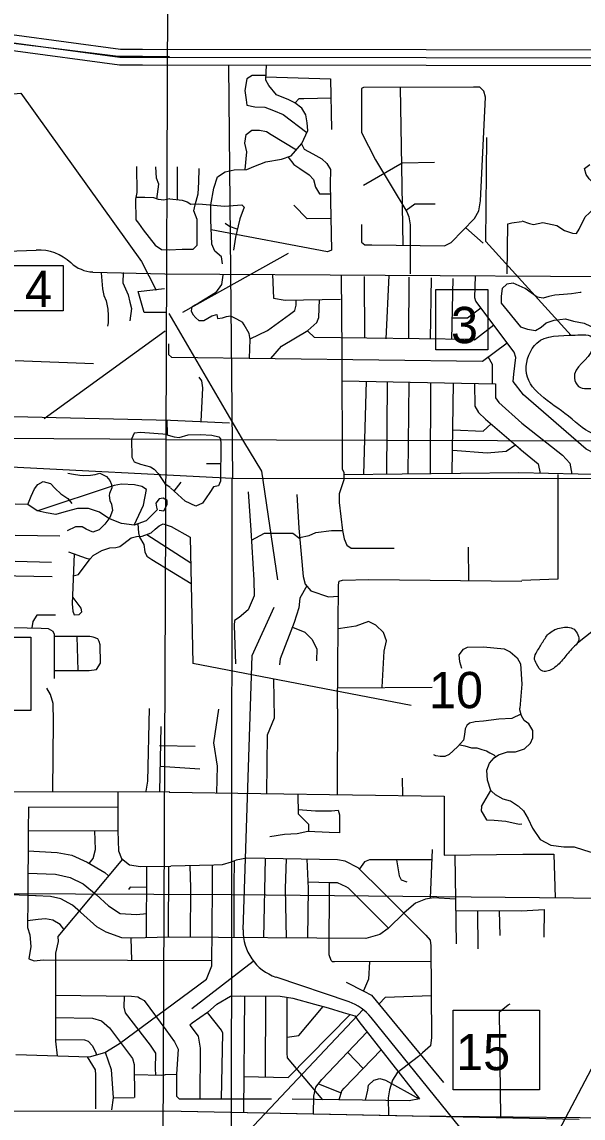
# Model space of a CAD drawing. Extents: x 408847 to 817539, y 923858 to 1151780.
# Drawn here: x 492173 to 499128, y 1097521 to 1111107 of the extents above; entities that cross this region are included whole.
import ezdxf

# ---------------------------------------------------------------- set-up
doc = ezdxf.new("R2010")
doc.units = 0
for name, color, linetype in [('Cities Incorporated Area', 7, 'Continuous'), ('County Route Divided Highway Outline and Fill', 7, 'Continuous'), ('Lakes and Ponds', 7, 'Continuous'), ('Level 12', 7, 'Continuous'), ('Level 43', 7, 'Continuous'), ('Level 8', 7, 'Continuous'), ('Local Roads Improved', 7, 'Continuous'), ('Local Roads Paved', 7, 'Continuous'), ('Masks for Text', 7, 'Continuous'), ('Narrow River Creek and Branch and Slough', 7, 'Continuous'), ('Quad Borders', 7, 'Continuous'), ('Section Lines', 7, 'Continuous')]:
    doc.layers.add(name, color=color, linetype=linetype)

msp = doc.modelspace()

# ---------------------------------------------------------------- linework, layer by layer
at = {"layer": 'Cities Incorporated Area'}
for p, q in [((485078, 1097585), (493939, 1097612)), ((493939, 1097612), (499079, 1097506))]:
    msp.add_line(p, q, dxfattribs=at)
at = {"layer": 'County Route Divided Highway Outline and Fill'}
msp.add_lwpolyline([(483770, 1110858), (485025, 1110791), (485695, 1110804), (487095, 1110924), (487695, 1110924), (492040, 1110851), (493388, 1110671), (493666, 1110671), (497184, 1110665), (504437, 1110658), (507039, 1110658), (507716, 1110731), (508655, 1110731), (512766, 1110664), (514564, 1109861), (516852, 1109861), (521636, 1109841)], dxfattribs=at)
at = {"layer": 'Lakes and Ponds'}
for points in [[(499708, 1106095), (499628, 1106305), (499288, 1106564), (499073, 1106589), (499020, 1106692), (499251, 1107065), (499252, 1107187), (499030, 1107226), (498554, 1107127), (498422, 1106794), (498947, 1106220), (499290, 1105993), (499708, 1106095)], [(498556, 1103301), (498526, 1103223), (498550, 1103149), (498630, 1103061), (498760, 1103095), (498888, 1103217), (499002, 1103349), (499070, 1103433), (499016, 1103579), (498856, 1103599), (498712, 1103533), (498628, 1103421), (498556, 1103301)]]:
    msp.add_spline(points, degree=3, dxfattribs=at)
at = {"layer": 'Level 12'}
for p, q in [((494169, 1107511), (495477, 1108242)), ((495039, 1099460), (494277, 1098874))]:
    msp.add_line(p, q, dxfattribs=at)
msp.add_lwpolyline([(493950, 1107273), (492449, 1106189)], dxfattribs=at)
at = {"layer": 'Level 8'}
for points in [[(482448, 1111033), (485026, 1110891), (485690, 1110904), (487091, 1111024), (487696, 1111024), (492048, 1110951), (493394, 1110771), (493666, 1110771), (497184, 1110765), (504437, 1110758), (507034, 1110758), (507711, 1110831), (508655, 1110831), (512788, 1110764), (514586, 1109961), (516852, 1109961), (521636, 1109941)], [(521635, 1109741), (516851, 1109761), (514543, 1109761), (512744, 1110565), (508654, 1110631), (507721, 1110631), (507044, 1110558), (504437, 1110558), (497184, 1110565), (493666, 1110571), (493381, 1110571), (492033, 1110751), (487695, 1110824), (487100, 1110824), (485700, 1110705), (485023, 1110691), (482448, 1110831)]]:
    msp.add_lwpolyline(points, dxfattribs=at)
at = {"layer": 'Local Roads Improved'}
for p, q in [((496129, 1107964), (496136, 1107025)), ((498333, 1105517), (496161, 1105494)), ((500161, 1105479), (498333, 1105517)), ((495441, 1100365), (495454, 1100734)), ((495441, 1100365), (495454, 1100734)), ((495723, 1100367), (495710, 1100730)), ((494265, 1100373), (494258, 1100649)), ((494534, 1100367), (494534, 1100654)), ((494803, 1100404), (494809, 1100710)), ((494264, 1099762), (494265, 1100373)), ((494803, 1099757), (494803, 1100404)), ((495454, 1099752), (495441, 1100365)), ((495454, 1099752), (495441, 1100365)), ((495716, 1099750), (495723, 1100367)), ((492351, 1100275), (492031, 1100287))]:
    msp.add_line(p, q, dxfattribs=at)
for points in [[(498273, 1107012), (497800, 1107645), (497788, 1107689), (497794, 1107958)], [(498409, 1107804), (498263, 1107870), (498182, 1107858), (498126, 1107801), (498113, 1107707), (498113, 1107620), (498352, 1107328)], [(499103, 1107754), (499091, 1107754), (498984, 1107735), (498884, 1107729), (498778, 1107722), (498703, 1107704), (498634, 1107685), (498559, 1107697), (498409, 1107804)], [(498671, 1107378), (498771, 1107409), (498909, 1107428), (499009, 1107397), (499141, 1107372), (499222, 1107334), (499285, 1107297), (499353, 1107272), (499378, 1107272)], [(498352, 1107328), (498440, 1107297), (498540, 1107284), (498609, 1107322), (498671, 1107378)], [(496136, 1107025), (496142, 1105563), (496161, 1105526), (496161, 1105432), (496104, 1105256), (496104, 1105150), (496148, 1104802)], [(498389, 1106483), (498263, 1106652), (498270, 1106740), (498295, 1106947), (498273, 1107012)], [(496142, 1106659), (498044, 1106621), (498044, 1106446), (498082, 1106389), (498370, 1106133)], [(499851, 1105486), (499842, 1105567), (499798, 1105680), (499691, 1105780), (499616, 1105805), (499529, 1105805), (499435, 1105773), (499353, 1105742), (499278, 1105755), (499166, 1105811), (498389, 1106483)], [(498370, 1106133), (498678, 1105892), (498872, 1105736), (498965, 1105636), (498990, 1105503)], [(496148, 1104802), (496167, 1104702), (496198, 1104621), (496255, 1104583), (496367, 1104583), (496567, 1104583), (496787, 1104583)], [(493952, 1098868), (494459, 1099244), (494527, 1099407), (494534, 1100367)], [(494002, 1099764), (493546, 1099752), (493413, 1099756), (493216, 1099825), (493100, 1099893), (492898, 1100074), (492800, 1100160), (492654, 1100237), (492525, 1100267), (492341, 1100276)], [(497544, 1100233), (497275, 1100252), (497174, 1100233), (497049, 1100183), (496912, 1100064), (496711, 1099870), (496611, 1099795), (496436, 1099745), (494002, 1099764)]]:
    msp.add_lwpolyline(points, dxfattribs=at)
at = {"layer": 'Local Roads Paved'}
for p, q in [((493334, 1110681), (492004, 1110847)), ((494000, 1110675), (493334, 1110681)), ((496862, 1110295), (496893, 1108341)), ((494102, 1108904), (494102, 1109310)), ((497675, 1108553), (497888, 1108365)), ((490718, 1108217), (492351, 1108280)), ((490718, 1108217), (492351, 1108280)), ((490718, 1108217), (492351, 1108280)), ((493051, 1108007), (493944, 1107985)), ((493051, 1108007), (493944, 1107985)), ((493944, 1107985), (499404, 1107952)), ((493944, 1107985), (499404, 1107952)), ((496424, 1107194), (496417, 1107952)), ((496686, 1107181), (496724, 1107964)), ((496968, 1107188), (496974, 1107945)), ((497237, 1107175), (497250, 1107933)), ((497500, 1107172), (497519, 1107927)), ((493061, 1106870), (492090, 1106906)), ((496411, 1105496), (496443, 1106653)), ((496699, 1106648), (496692, 1105499)), ((496962, 1105501), (496974, 1106642)), ((497237, 1106637), (497231, 1105503)), ((497519, 1106632), (497500, 1105513)), ((494014, 1106173), (494746, 1106139)), ((494459, 1105632), (494637, 1105632)), ((494061, 1105289), (494146, 1105401)), ((494978, 1105281), (495009, 1104809)), ((495579, 1105250), (495604, 1104834)), ((492087, 1104744), (492641, 1104739)), ((493720, 1104755), (494265, 1104402)), ((497713, 1104183), (497706, 1104596)), ((492087, 1104423), (492538, 1104410)), ((493783, 1104446), (494271, 1104147)), ((491091, 1104256), (492547, 1104234)), ((492572, 1103516), (492572, 1102970)), ((492855, 1103490), (492864, 1103069)), ((496088, 1102852), (497256, 1102862)), ((496086, 1102592), (496079, 1101532)), ((493881, 1101567), (493898, 1102374)), ((493877, 1102138), (494321, 1102132)), ((493883, 1101882), (494377, 1101850)), ((496886, 1101734), (496888, 1101520)), ((492053, 1101567), (494005, 1101563)), ((493362, 1101558), (493362, 1101082)), ((497868, 1101381), (497985, 1101579)), ((498332, 1101381), (498389, 1101331)), ((495172, 1099755), (495191, 1100738)), ((497238, 1100245), (497262, 1100849)), ((497538, 1100781), (497556, 1099682)), ((493718, 1099756), (493722, 1100641)), ((493988, 1100644), (493984, 1099763)), ((496217, 1100373), (496715, 1099873)), ((497550, 1100095), (498365, 1100089)), ((497819, 1100093), (497825, 1099620)), ((498089, 1100091), (498096, 1099782)), ((493534, 1099478), (493525, 1099752)), ((494922, 1097592), (494934, 1099037)), ((495191, 1098030), (495197, 1099033)), ((492589, 1098475), (492609, 1098293)), ((496217, 1098330), (496403, 1098137)), ((495848, 1097944), (496128, 1097832)), ((493302, 1097770), (493285, 1097625))]:
    msp.add_line(p, q, dxfattribs=at)
for points in [[(494659, 1108108), (494646, 1108196), (494565, 1108265), (494527, 1108352), (494515, 1108653), (494515, 1108841), (494552, 1109047), (494596, 1109185), (494690, 1109248), (494803, 1109273), (494959, 1109279), (495047, 1109316), (495197, 1109373), (495391, 1109404), (495510, 1109448), (495641, 1109598), (495716, 1109761), (495710, 1109855), (495691, 1109955), (495641, 1110036), (495554, 1110105), (495479, 1110143), (495328, 1110205), (495235, 1110318), (495197, 1110387), (495203, 1110575)], [(495199, 1110443), (495028, 1110443), (494959, 1110400), (494934, 1110256), (494953, 1110143), (494959, 1110074), (495059, 1110055), (495185, 1110049), (495291, 1110011), (495410, 1109961), (495704, 1109735)], [(495198, 1110425), (495998, 1110400), (496011, 1109773)], [(496380, 1108596), (496380, 1108377), (496424, 1108346), (496511, 1108346), (497412, 1108333), (497494, 1108371), (497781, 1108672), (497838, 1108765), (497857, 1108891), (497919, 1110174), (497900, 1110249), (497850, 1110299), (497769, 1110299), (496405, 1110293), (496380, 1110281)], [(496380, 1110281), (496380, 1109736), (496555, 1109398), (496943, 1108753), (496968, 1108690), (496987, 1108590), (496987, 1107983)], [(496004, 1110162), (495666, 1110155), (495604, 1110155), (495560, 1110105)], [(494939, 1109278), (494959, 1109498), (494934, 1109604), (494953, 1109711), (495022, 1109767), (495116, 1109767), (495203, 1109748), (495260, 1109711), (495575, 1109522)], [(495639, 1109596), (495673, 1109529), (495779, 1109473), (495892, 1109410), (495954, 1109354), (495998, 1109279), (495992, 1109097), (496011, 1108277), (495960, 1108258), (494520, 1108529)], [(495472, 1109429), (495541, 1109341), (495616, 1109291), (495735, 1109210), (495785, 1109154), (495810, 1109060), (495860, 1108978), (495995, 1108978)], [(493594, 1109313), (493598, 1108991), (493581, 1108909), (493585, 1108652), (493619, 1108613), (493675, 1108532), (493825, 1108338), (493902, 1108287), (493997, 1108282)], [(493845, 1108912), (493868, 1109094), (493842, 1109171), (493834, 1109309)], [(493997, 1108282), (494158, 1108290), (494296, 1108290), (494346, 1108340), (494346, 1108659), (494302, 1108765), (494321, 1108841), (494359, 1108978), (494365, 1109122), (494371, 1109291)], [(496405, 1109085), (496887, 1109360), (497287, 1109367)], [(498371, 1108640), (498465, 1108609), (498515, 1108596), (498628, 1108621), (498803, 1108584), (498897, 1108521), (498997, 1108490), (499047, 1108484), (499078, 1108540), (499153, 1108690), (499260, 1108791), (499285, 1108828), (499278, 1109010), (499272, 1109091), (499203, 1109160), (499166, 1109216), (499147, 1109291), (499210, 1109341)], [(494008, 1108916), (493933, 1108896), (493864, 1108905), (493808, 1108926), (493697, 1108931), (493585, 1108931)], [(494008, 1108916), (494158, 1108897), (494221, 1108878), (494265, 1108847), (494365, 1108853), (494684, 1108822), (494897, 1108841), (494928, 1108809), (494872, 1108665), (494853, 1108578), (494822, 1108440), (494797, 1108277)], [(496002, 1108672), (495710, 1108665), (495541, 1108834)], [(496937, 1108772), (497043, 1108853), (497293, 1108853)], [(494840, 1108540), (494746, 1108571), (494690, 1108609)], [(498188, 1107983), (498195, 1108603), (498245, 1108615), (498363, 1108634)], [(493156, 1107999), (493173, 1107797), (493190, 1107716), (493216, 1107651), (493237, 1107548), (493242, 1107467), (493242, 1107377), (493233, 1107338)], [(493426, 1108003), (493422, 1107875), (493491, 1107724), (493512, 1107634), (493529, 1107553), (493512, 1107402)], [(494665, 1107970), (494646, 1107851), (494571, 1107751), (494371, 1107626), (494277, 1107576), (494271, 1107526), (494290, 1107482), (494327, 1107438), (494365, 1107407), (494427, 1107407), (494527, 1107463), (494590, 1107482), (494596, 1107432), (494659, 1107438), (494709, 1107457), (494759, 1107463), (494834, 1107426), (494907, 1107386)], [(495278, 1107977), (495291, 1107682), (495435, 1107657), (496123, 1107670)], [(495001, 1107179), (495216, 1107282), (495491, 1107482), (495554, 1107532), (495573, 1107595), (495573, 1107660)], [(495256, 1106937), (495391, 1107088), (495716, 1107282), (495829, 1107382), (495854, 1107444), (495861, 1107665)], [(497506, 1107438), (497694, 1107438), (497862, 1107562)], [(494993, 1106940), (495003, 1107169), (494991, 1107244), (494928, 1107351), (494907, 1107386)], [(498022, 1107348), (497781, 1107163), (497744, 1107169), (495798, 1107194), (495716, 1107275)], [(493989, 1107116), (493989, 1106984), (494027, 1106953), (497882, 1106903), (498186, 1107128)], [(498007, 1106622), (498007, 1106859), (497952, 1106955)], [(494395, 1106155), (494415, 1106571), (494402, 1106659), (494371, 1106703)], [(497781, 1106627), (497788, 1106346), (497832, 1106264), (497919, 1106183), (498351, 1105813)], [(489469, 1106304), (492070, 1106216), (494014, 1106173)], [(493967, 1106174), (493971, 1105993), (493641, 1106019), (493564, 1106010), (493529, 1105937), (493533, 1105714), (493564, 1105654), (493641, 1105624), (493765, 1105594), (493812, 1105564), (493860, 1105508), (493945, 1105388), (494010, 1105340)], [(497512, 1106051), (497888, 1106033), (497987, 1106125)], [(493958, 1105995), (494058, 1105964), (494121, 1105957), (494233, 1105989), (494384, 1105995), (494527, 1105983), (494615, 1105964), (494634, 1105939), (494640, 1105876), (494634, 1105413), (494609, 1105356), (494546, 1105344), (494502, 1105275), (494409, 1105144), (494327, 1105106), (494196, 1105169), (494014, 1105331)], [(498295, 1105864), (498176, 1105782), (497938, 1105763), (497512, 1105795)], [(498346, 1105817), (498571, 1105629), (498597, 1105511)], [(492740, 1105516), (492813, 1105503), (492890, 1105491), (492941, 1105486), (493023, 1105491), (493079, 1105499), (493139, 1105516), (493220, 1105473), (493263, 1105422), (493285, 1105375), (493289, 1105332), (493259, 1105263), (493255, 1105237), (493263, 1105177), (493285, 1105130), (493297, 1105053), (493263, 1104963), (493199, 1104881), (493130, 1104812), (493053, 1104782), (492971, 1104821), (492920, 1104847), (492838, 1104847), (492735, 1104799)], [(498815, 1105498), (498815, 1104202), (498371, 1104183)], [(492246, 1105126), (492289, 1105229), (492328, 1105319), (492371, 1105375), (492435, 1105409), (492525, 1105388), (492585, 1105323), (492654, 1105259), (492740, 1105199), (492791, 1105139)], [(493566, 1104869), (493679, 1105117), (493718, 1105310), (493658, 1105349), (493568, 1105370), (493409, 1105379), (493315, 1105362), (492370, 1105047)], [(493872, 1105057), (493933, 1105048), (493971, 1105126), (493975, 1105177), (493924, 1105203), (493872, 1105194), (493834, 1105143), (493842, 1105091), (493851, 1105061), (493714, 1104924), (493564, 1104868), (493405, 1104890), (493250, 1104954), (493134, 1105031), (492997, 1105078), (492860, 1105078), (492722, 1105040), (492594, 1105001), (492474, 1105023), (492362, 1105048), (492246, 1105126), (492087, 1105130)], [(492748, 1104538), (492971, 1104460), (493004, 1104452), (493020, 1104452), (493057, 1104495), (493164, 1104555), (493263, 1104589), (493336, 1104593), (493388, 1104606), (493435, 1104641), (493525, 1104714), (493594, 1104731), (493662, 1104735), (493774, 1104774), (493825, 1104821), (493872, 1104860), (493924, 1104885), (494021, 1104852)], [(493609, 1104885), (493619, 1104774), (493632, 1104722), (493684, 1104632), (493697, 1104538), (493722, 1104486), (493783, 1104446)], [(494021, 1104852), (494258, 1104721), (494293, 1103154)], [(495009, 1104809), (495047, 1104189), (495053, 1103995), (494978, 1103819), (494865, 1103726), (494809, 1103688), (494803, 1103625), (494822, 1103150)], [(495604, 1104834), (495660, 1104233), (495685, 1104139), (495754, 1104057), (495973, 1103982), (496097, 1103990)], [(495615, 1104716), (495735, 1104740), (495817, 1104777), (496011, 1104802), (496148, 1104802)], [(495017, 1104684), (495178, 1104771), (495272, 1104771), (495529, 1104771), (495616, 1104704)], [(492819, 1104513), (492795, 1103895), (492804, 1103805), (492821, 1103757), (492881, 1103762), (492916, 1103796), (492907, 1103839), (492807, 1103972)], [(492809, 1104240), (492873, 1104260), (493020, 1104452)], [(496086, 1102592), (496098, 1104132), (496104, 1104176), (496148, 1104189), (496474, 1104195), (498370, 1104176)], [(495704, 1104117), (495616, 1103963), (495604, 1103844), (495547, 1103663), (495372, 1103212), (495366, 1103137)], [(492589, 1103753), (492358, 1103753), (492306, 1103676), (492295, 1103597)], [(492066, 1103603), (492413, 1103594), (492499, 1103590), (492555, 1103556), (492572, 1103517)], [(495526, 1103607), (495679, 1103544), (495766, 1103456), (495829, 1103337), (495823, 1103187)], [(496636, 1102862), (496661, 1103306), (496693, 1103438), (496655, 1103538), (496561, 1103632), (496467, 1103675), (496311, 1103619), (496205, 1103600), (496094, 1103584)], [(492572, 1103069), (493006, 1103069), (493096, 1103082), (493147, 1103159), (493143, 1103387), (493130, 1103426), (493113, 1103460), (493057, 1103481), (493014, 1103490), (492572, 1103490)], [(497625, 1103093), (497600, 1103175), (497594, 1103262), (497644, 1103331), (497694, 1103356), (497894, 1103362), (498151, 1103337), (498226, 1103300), (498313, 1103225), (498351, 1103150), (498370, 1102899), (498344, 1102602)], [(496999, 1102633), (494293, 1103154)], [(495209, 1101545), (495216, 1102270), (495303, 1102483), (495296, 1102961)], [(492555, 1101571), (492564, 1102439), (492559, 1102658), (492525, 1102769), (492482, 1102851)], [(493714, 1101571), (493735, 1101696), (493752, 1102597)], [(494590, 1101554), (494596, 1101882), (494552, 1102170), (494615, 1102589)], [(498356, 1102529), (498244, 1102474), (498083, 1102464), (497895, 1102441), (497789, 1102433), (497720, 1102414), (497689, 1102385), (497668, 1102345), (497659, 1102276), (497645, 1102205), (497572, 1102122), (497470, 1102026), (497413, 1102003), (497355, 1102001), (497303, 1102009), (497280, 1102022)], [(498329, 1101381), (498229, 1101448), (498137, 1101475), (498043, 1101529), (497993, 1101573), (497985, 1101583), (497943, 1101708), (497935, 1101832), (497968, 1101921), (498025, 1101984), (498079, 1102024), (498191, 1102061), (498292, 1102061), (498402, 1102099), (498477, 1102166), (498504, 1102234), (498506, 1102324), (498456, 1102406), (498398, 1102449), (498365, 1102506), (498346, 1102581), (498344, 1102602)], [(497601, 1102147), (497664, 1102136), (497745, 1102111), (497812, 1102111), (497874, 1102088), (497933, 1102072), (497974, 1102047), (498020, 1102024), (498043, 1102001)], [(493996, 1101562), (497406, 1101512), (497406, 1100780), (498382, 1100792)], [(495591, 1101537), (495598, 1101293), (495673, 1101218), (495723, 1101162), (495723, 1101118), (495723, 1101068)], [(493362, 1101369), (492255, 1101374), (492250, 1101086), (493362, 1101082)], [(495596, 1101344), (495810, 1101331), (496011, 1101331), (496092, 1101337), (496111, 1101281), (496111, 1101124), (496111, 1101055), (495979, 1101062), (495716, 1101074), (495585, 1101043), (495429, 1101036), (495247, 1101005)], [(497868, 1101381), (497863, 1101331), (497932, 1101218), (498026, 1101212), (498169, 1101199), (498338, 1101162), (498370, 1101168)], [(498389, 1101331), (498446, 1101229), (498502, 1101116), (498596, 1100972), (498728, 1100903), (498890, 1100884), (499016, 1100884), (499134, 1100847), (499253, 1100809), (499366, 1100747), (499441, 1100690), (499522, 1100628), (499604, 1100584), (499691, 1100496), (499779, 1100421), (499892, 1100377), (500067, 1100352), (500148, 1100371), (500298, 1100365), (500442, 1100377), (500636, 1100390), (500718, 1100346), (500790, 1100283)], [(492250, 1101086), (492244, 1100245), (492240, 1099884), (492270, 1099794), (492283, 1099648), (492257, 1099494)], [(493005, 1100677), (493057, 1100739), (493083, 1100851), (493078, 1101083)], [(493362, 1101082), (493370, 1100834), (493405, 1100739), (493508, 1100658), (493641, 1100640), (494018, 1100645)], [(492248, 1100832), (492611, 1100812), (492791, 1100778), (492980, 1100692), (493199, 1100563), (493247, 1100523)], [(493418, 1100729), (492619, 1099773), (492624, 1099709), (492589, 1099563), (492589, 1098475)], [(496599, 1100367), (496386, 1100579), (496342, 1100623), (496180, 1100705), (496086, 1100723), (494959, 1100742), (494828, 1100717), (494765, 1100692), (494653, 1100661), (494552, 1100655), (494018, 1100645)], [(498382, 1100792), (498765, 1100790), (498784, 1100252)], [(497257, 1100723), (496480, 1100723), (496417, 1100698), (496356, 1100610)], [(496817, 1100723), (496849, 1100523), (496874, 1100473), (496943, 1100448)], [(492246, 1100555), (492589, 1100542), (492770, 1100503), (492933, 1100426), (493091, 1100293), (493246, 1100151), (493392, 1100057), (493594, 1100044), (493719, 1100056)], [(493721, 1100378), (493516, 1100383), (493495, 1100353)], [(495720, 1100448), (495986, 1100442), (496079, 1100442), (496186, 1100392), (496217, 1100373)], [(497244, 1099463), (496048, 1099457), (496023, 1099457), (496004, 1099476), (495979, 1099545), (495986, 1100440)], [(496599, 1100367), (497181, 1099789), (497231, 1099726), (497243, 1099657), (497250, 1098518), (497237, 1098418), (497137, 1098330), (497087, 1098286), (496824, 1098080), (496768, 1097992), (496730, 1097873), (496711, 1097773), (496715, 1097555)], [(498365, 1100089), (498646, 1100108), (498640, 1099764)], [(492693, 1099862), (492645, 1099919), (492555, 1099975), (492465, 1099992), (492375, 1099984), (492241, 1099967)], [(492257, 1099494), (492323, 1099468), (492435, 1099481), (494528, 1099476)], [(496480, 1099457), (496467, 1099244), (496407, 1099096)], [(496192, 1099206), (496411, 1099094), (496505, 1099044), (497400, 1097961)], [(492589, 1099044), (493529, 1099031), (493611, 1099022), (493641, 1099005), (493688, 1098979), (493958, 1098614)], [(493439, 1099033), (493435, 1098895), (493452, 1098827), (493761, 1098423), (493830, 1098324), (493825, 1098131), (493829, 1098056)], [(494471, 1098831), (494590, 1098931), (494759, 1099031), (494878, 1099037), (495372, 1099031), (495529, 1099006), (495798, 1098931), (495967, 1098887), (496154, 1098831), (496298, 1098787), (496348, 1098718), (497099, 1097760), (496974, 1097735), (495522, 1097754)], [(495902, 1097749), (495466, 1098267), (495460, 1098324), (495460, 1099017)], [(496596, 1098934), (496680, 1099019), (497247, 1099039)], [(492096, 1098307), (493010, 1098281), (493199, 1098333), (493383, 1098445), (493952, 1098868)], [(494646, 1097760), (494665, 1098574), (494646, 1098612), (494471, 1098831), (494283, 1098699), (494252, 1098674), (494359, 1098537), (494384, 1098386), (494377, 1097760)], [(495460, 1098522), (495604, 1098543), (495905, 1098903)], [(498107, 1097538), (498094, 1098837), (498201, 1098925), (498226, 1098937)], [(492589, 1098767), (493049, 1098758), (493160, 1098728), (493259, 1098638), (493542, 1098260), (493564, 1098187), (493568, 1097775)], [(494922, 1098036), (495472, 1098023), (496241, 1098805)], [(493958, 1098614), (494064, 1098468), (494108, 1098374), (494089, 1098067)], [(495787, 1097574), (495792, 1097792), (495817, 1097904), (495892, 1097998), (496450, 1098589)], [(492589, 1098496), (492950, 1098492), (492993, 1098475), (493044, 1098419), (493083, 1098341), (493097, 1098305)], [(492981, 1098282), (493079, 1098118), (493083, 1098058), (493083, 1097637)], [(493205, 1098336), (493280, 1098123), (493302, 1097770), (493564, 1097775)], [(496105, 1097746), (496136, 1097860), (496167, 1097892), (496624, 1098367)], [(493565, 1098063), (493907, 1098054), (493939, 1098056), (493952, 1098061)], [(493952, 1098061), (494089, 1098067), (494089, 1097792), (494121, 1097760), (494158, 1097760), (495266, 1097760)], [(496432, 1097742), (496461, 1097867), (496467, 1097929), (496536, 1097992), (496611, 1098011), (496680, 1097992), (497098, 1097760)], [(493939, 1097612), (497010, 1097549)], [(497010, 1097549), (500342, 1097516), (503765, 1097422)]]:
    msp.add_lwpolyline(points, dxfattribs=at)
for centre, radius, start, end in [((492374, 1107680), 600, 47.4822, 92.2049), ((492374, 1107680), 600, 47.4822, 92.2049), ((493070, 1108428), 421, 226.3955, 267.5069), ((493070, 1108428), 421, 226.3955, 267.5069)]:
    msp.add_arc(centre, radius, start, end, dxfattribs=at)
at = {"layer": 'Masks for Text'}
for points in [[(492685, 1107525), (492018, 1107525), (492018, 1108086), (492685, 1108086)], [(497946, 1107044), (497305, 1107044), (497305, 1107792), (497946, 1107792)], [(491644, 1103482), (492285, 1103482), (492285, 1102574), (491644, 1102574)], [(497518, 1098860), (498586, 1098860), (498586, 1097871), (497518, 1097871)]]:
    msp.add_lwpolyline(points, close=True, dxfattribs=at)
at = {"layer": 'Narrow River Creek and Branch and Slough'}
for p, q in [((494922, 1105907), (493998, 1107495)), ((495147, 1105539), (494922, 1105907)), ((495346, 1104191), (495147, 1105539)), ((500012, 1104161), (499058, 1103407)), ((495025, 1103253), (495299, 1103855)), ((494915, 1099855), (495025, 1103253)), ((497431, 1094722), (500323, 1100201)), ((496227, 1098960), (495322, 1099268)), ((496401, 1098866), (494713, 1097075)), ((498356, 1096475), (496500, 1098769))]:
    msp.add_line(p, q, dxfattribs=at)
for points in [[(491844, 1110364), (492023, 1110213), (492158, 1110222), (493655, 1108139), (493836, 1107781)], [(498981, 1107222), (497924, 1108385), (497936, 1109673)], [(493961, 1107505), (493687, 1107507), (493612, 1107767), (493939, 1107802)]]:
    msp.add_lwpolyline(points, dxfattribs=at)
for centre, start, end in [((495515, 1099836), 178.1503, 251.1975), ((496034, 1098392), 38.9724, 71.1975)]:
    msp.add_arc(centre, 600, start, end, dxfattribs=at)
at = {"layer": 'Quad Borders'}
for p, q in [((493959, 1105933), (494142, 1151373)), ((493959, 1105933), (453390, 1106115)), ((493959, 1105933), (453390, 1106115)), ((493777, 1060493), (493959, 1105933)), ((493777, 1060493), (493959, 1105933)), ((493959, 1105933), (534527, 1105790))]:
    msp.add_line(p, q, dxfattribs=at)
at = {"layer": 'Section Lines'}
for p, q in [((494785, 1105446), (494737, 1110568)), ((494780, 1105446), (489412, 1105722)), ((494775, 1100291), (494780, 1105446)), ((494780, 1105446), (500193, 1105452)), ((489357, 1100315), (494775, 1100291)), ((494770, 1094919), (494775, 1100291)), ((494775, 1100294), (500151, 1100237))]:
    msp.add_line(p, q, dxfattribs=at)

# ---------------------------------------------------------------- texts
at = {"layer": 'Level 43'}
for s, rotation, p in [('4', 0.0006, (492210, 1107572)), ('10', 360, (497219, 1102601)), ('15', 360, (497555, 1098115))]:
    msp.add_text(s, height=450, rotation=rotation, dxfattribs=at).set_placement(p)
msp.add_text('3', height=450, dxfattribs=at).set_placement((497491, 1107125))

doc.saveas('drawing.dxf')
